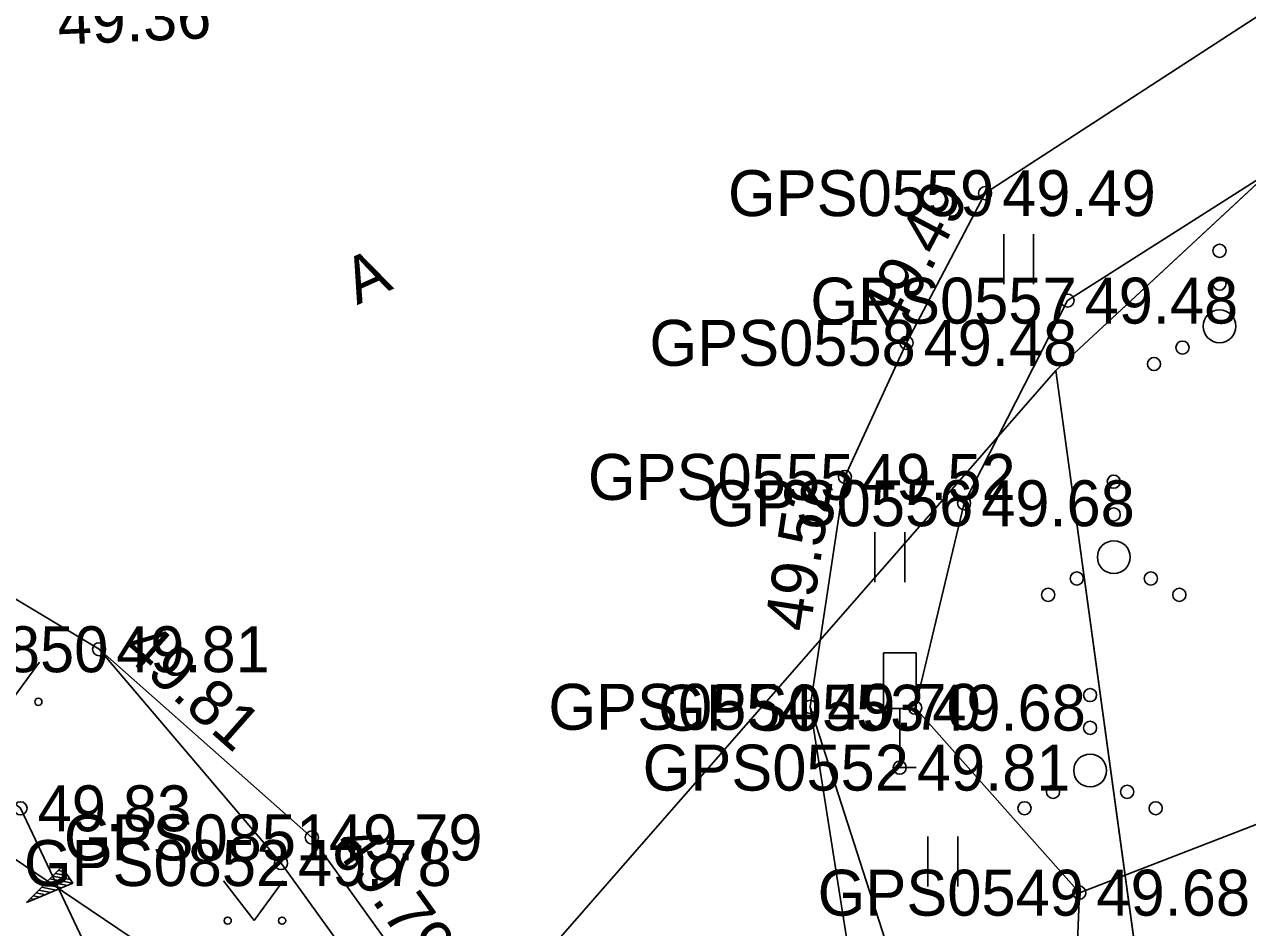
# Model space of a CAD drawing. Extents: x 551623 to 559850, y 6561220 to 6567135.
# Drawn here: x 555337.39 to 555356.04, y 6565515.38 to 6565529.14 of the extents above; entities that cross this region are included whole.
import ezdxf

# ---------------------------------------------------------------- set-up
doc = ezdxf.new("R2010")
doc.units = 0
for name, color, linetype in [('HALJASTUS', 7, 'Continuous'), ('KORGUS-EH2000', 7, 'Continuous'), ('LIIKLUS', 7, 'Continuous'), ('MOOTKORG-EH2000', 7, 'Continuous'), ('MOOTMPUNKT', 7, 'Continuous'), ('MOOTNR', 7, 'Continuous'), ('PIIR', 7, 'Continuous'), ('RELJEEF', 7, 'Continuous'), ('TEE', 7, 'Continuous')]:
    doc.layers.add(name, color=color, linetype=linetype)

msp = doc.modelspace()

# ---------------------------------------------------------------- linework, layer by layer
at = {"layer": 'HALJASTUS'}
for p, q in [((555352.324, 6565525.945), (555352.324, 6565525.183)), ((555352.779, 6565525.945), (555352.779, 6565525.183)), ((555350.36, 6565521.402), (555350.36, 6565520.641)), ((555350.815, 6565521.402), (555350.815, 6565520.641)), ((555337.177, 6565518.818), (555337.622, 6565519.424)), ((555351.166, 6565516.766), (555351.166, 6565516.005)), ((555351.621, 6565516.766), (555351.621, 6565516.005)), ((555340.429, 6565516.091), (555340.892, 6565515.484)), ((555340.892, 6565515.484), (555341.338, 6565516.091))]:
    msp.add_line(p, q, dxfattribs=at)
for points in [[(555361.377, 6565530.075), (555353.295, 6565524.933), (555351.719, 6565521.845), (555350.973, 6565518.729), (555353.476, 6565515.91)], [(555361.179, 6565518.885), (555353.476, 6565515.91), (555353.355, 6565512.94), (555355.161, 6565512.154), (555361.518, 6565514.185)]]:
    msp.add_lwpolyline(points, dxfattribs=at)
for centre, radius in [((555355.614, 6565525.692), 0.1), ((555355.614, 6565525.192), 0.1), ((555355.614, 6565524.542), 0.25), ((555355.049, 6565524.217), 0.1), ((555354.614, 6565523.967), 0.1), ((555354.001, 6565522.174), 0.1), ((555354.001, 6565521.674), 0.1), ((555354.001, 6565521.024), 0.25), ((555353.436, 6565520.699), 0.1), ((555354.566, 6565520.699), 0.1), ((555353.001, 6565520.449), 0.1), ((555355.001, 6565520.449), 0.1), ((555353.64, 6565518.922), 0.1), ((555337.604, 6565518.818), 0.055), ((555353.64, 6565518.422), 0.1), ((555353.64, 6565517.772), 0.25), ((555353.075, 6565517.447), 0.1), ((555354.205, 6565517.447), 0.1), ((555352.64, 6565517.197), 0.1), ((555354.64, 6565517.197), 0.1), ((555340.491, 6565515.484), 0.055), ((555341.32, 6565515.484), 0.055)]:
    msp.add_circle(centre, radius, dxfattribs=at)
at = {"layer": 'KORGUS-EH2000'}
for centre in [(555352.039, 6565526.571), (555353.295, 6565524.933), (555349.902, 6565522.246), (555351.719, 6565521.845), (555338.53, 6565519.62), (555341.773, 6565516.752), (555353.476, 6565515.91)]:
    msp.add_circle(centre, 0.1, dxfattribs=at)
at = {"layer": 'LIIKLUS'}
for p, q in [((555350.488, 6565519.566), (555350.488, 6565518.716)), ((555350.988, 6565519.566), (555350.488, 6565519.566)), ((555350.988, 6565519.566), (555350.988, 6565518.716)), ((555350.988, 6565518.716), (555350.488, 6565518.716)), ((555350.738, 6565518.716), (555350.738, 6565517.816)), ((555350.988, 6565517.816), (555350.738, 6565517.816))]:
    msp.add_line(p, q, dxfattribs=at)
at = {"layer": 'MOOTMPUNKT'}
for centre in [(555352.039, 6565526.571), (555353.295, 6565524.933), (555350.841, 6565524.289), (555349.902, 6565522.246), (555351.719, 6565521.845), (555338.53, 6565519.62), (555349.37, 6565518.742), (555350.973, 6565518.729), (555350.738, 6565517.816), (555337.332, 6565517.196), (555341.773, 6565516.752), (555341.304, 6565516.362), (555353.476, 6565515.91)]:
    msp.add_circle(centre, 0.1, dxfattribs=at)
at = {"layer": 'PIIR'}
for points in [[(555524.79, 6565820.16), (555464.46, 6565652.92), (555447.97, 6565611.96), (555353.12, 6565523.87), (555343.14, 6565512.46), (555302.6, 6565539.71), (555242.37, 6565583.94), (555179.42, 6565586.32), (555138.98, 6565580.6), (555121.18, 6565602.26), (555116.17, 6565610.5), (555109.96, 6565624.83), (555093.56, 6565628.47), (555079.04, 6565618.4), (555074.13, 6565607.82), (555075.34, 6565593.24), (555091.74, 6565551.94), (555171.91, 6565394.64), (555191.35, 6565341.19)], [(555392.88, 6565265.99), (555415.55, 6565372.96), (555429.08, 6565435.83), (555367.06, 6565449.68), (555351.96, 6565468.55), (555343.14, 6565512.46), (555353.12, 6565523.87), (555358.8, 6565482.45), (555368.05, 6565461.11), (555443.35, 6565442.49), (555441.38, 6565433.61), (555425.38, 6565362.45), (555399.62, 6565240.35)]]:
    msp.add_lwpolyline(points, dxfattribs=at)
for points in [[(555353.12, 6565523.87), (555447.97, 6565611.96), (555496.51, 6565604.38), (555470.4, 6565439.4), (555419.74, 6565450.66), (555368.05, 6565461.11), (555358.8, 6565482.45)], [(555153.01, 6565448.47), (555161.15, 6565451.45), (555173.66, 6565456.03), (555207.29, 6565506.14), (555287.77, 6565518.56), (555302.6, 6565539.71), (555343.14, 6565512.46), (555319.44, 6565481.04), (555323.07, 6565461.26), (555312.9, 6565433.84), (555316.84, 6565372.52), (555318.72, 6565342.57), (555320.51, 6565314.61), (555303.13, 6565302.54), (555208.78, 6565303.3), (555205.15, 6565297.11), (555200.72, 6565310.3), (555206.9, 6565339.44), (555221.23, 6565376.06), (555216.83, 6565392.35), (555207.22, 6565406.57)]]:
    msp.add_lwpolyline(points, close=True, dxfattribs=at)
at = {"layer": 'RELJEEF'}
for p, q in [((555337.421, 6565515.759), (555337.961, 6565516.304)), ((555338.011, 6565516.229), (555337.911, 6565516.249)), ((555337.971, 6565516.289), (555337.951, 6565516.289)), ((555338.131, 6565516.054), (555337.961, 6565516.304)), ((555338.131, 6565516.054), (555337.421, 6565515.759)), ((555337.961, 6565515.984), (555337.696, 6565516.034)), ((555338.046, 6565516.019), (555337.741, 6565516.079)), ((555338.131, 6565516.054), (555337.781, 6565516.119)), ((555338.091, 6565516.109), (555337.826, 6565516.164)), ((555338.051, 6565516.169), (555337.866, 6565516.204)), ((555338.131, 6565516.054), (555338.131, 6565516.054)), ((555337.631, 6565515.844), (555337.526, 6565515.864)), ((555337.711, 6565515.879), (555337.571, 6565515.909)), ((555337.796, 6565515.914), (555337.611, 6565515.949)), ((555337.746, 6565515.974), (555337.656, 6565515.994)), ((555337.881, 6565515.949), (555337.746, 6565515.974)), ((555337.461, 6565515.774), (555337.446, 6565515.779)), ((555337.546, 6565515.809), (555337.486, 6565515.824))]:
    msp.add_line(p, q, dxfattribs=at)
msp.add_lwpolyline([(555338.917, 6565513.849), (555337.332, 6565517.196), (555333.839, 6565519.972), (555330.337, 6565520.057), (555330.348, 6565519.912)], dxfattribs=at)
at = {"layer": 'TEE'}
for points in [[(555392.904, 6565448.521), (555377.792, 6565450.52), (555372.547, 6565451.424), (555369.187, 6565452.37), (555366.443, 6565453.255), (555364.23, 6565454.662), (555361.13, 6565458.083), (555357.411, 6565463.749), (555354.693, 6565470.258), (555353.748, 6565473.64), (555352.733, 6565478.362), (555351.267, 6565487.961), (555349.516, 6565498.784), (555347.141, 6565508.358), (555345.332, 6565511.802), (555341.773, 6565516.752), (555338.53, 6565519.62), (555330.669, 6565524.333), (555325.029, 6565527.171), (555324.447, 6565527.997), (555320.204, 6565530.941)], [(555356.722, 6565529.611), (555352.039, 6565526.571), (555350.841, 6565524.289), (555349.902, 6565522.246), (555349.37, 6565518.742), (555349.968, 6565514.969), (555351.498, 6565509.514), (555352.399, 6565505.44), (555355.185, 6565489.693), (555356.356, 6565481.874), (555358.536, 6565472.027), (555360.203, 6565467.288), (555362.127, 6565463.387), (555364.998, 6565459.532), (555367.923, 6565457.754), (555371.76, 6565456.513), (555378.11, 6565454.853), (555394.607, 6565452.461), (555405.849, 6565450.9), (555410.979, 6565449.812), (555416.483, 6565448.706), (555428.008, 6565446.047), (555435.457, 6565444.017), (555447.627, 6565441.445)], [(555349.516, 6565498.784), (555346.789, 6565508.206), (555344.895, 6565511.389), (555341.304, 6565516.362), (555338.53, 6565519.62)], [(555349.37, 6565518.742), (555350.702, 6565514.609), (555352.294, 6565509.808), (555353.389, 6565505.873), (555355.685, 6565489.704), (555357.745, 6565489.405), (555358.04, 6565489.451)]]:
    msp.add_lwpolyline(points, dxfattribs=at)

# ---------------------------------------------------------------- texts
at = {"layer": 'HALJASTUS'}
msp.add_text('pinnase hunnik', height=0.7, rotation=17.4286, dxfattribs=at).set_placement((555354.784, 6565513.837))
at = {"layer": 'KORGUS-EH2000'}
for s, rotation, p in [(' 49.36', 2.5046, (555337.65, 6565528.821)), (' 49.49', 62.3142, (555350.596, 6565524.201)), (' 49.52', 81.3564, (555349.325, 6565519.61)), (' 49.81', 318.5035, (555338.646, 6565519.751)), (' 49.79', 305.7174, (555341.915, 6565516.854))]:
    msp.add_text(s, height=0.7, rotation=rotation, dxfattribs=at).set_placement(p)
for s, p in [(' 49.48', (555353.295, 6565524.583)), (' 49.68', (555351.719, 6565521.495)), (' 49.68', (555353.476, 6565515.56))]:
    msp.add_text(s, height=0.7, dxfattribs=at).set_placement(p)
at = {"layer": 'MOOTKORG-EH2000'}
for s, p in [(' 49.49', (555352.039, 6565526.221)), (' 49.48', (555353.295, 6565524.583)), (' 49.48', (555350.841, 6565523.939)), (' 49.52', (555349.902, 6565521.896)), (' 49.68', (555351.719, 6565521.495)), (' 49.81', (555338.53, 6565519.27)), (' 49.70', (555349.37, 6565518.393)), (' 49.68', (555350.973, 6565518.379)), (' 49.81', (555350.738, 6565517.466)), (' 49.83', (555337.332, 6565516.846)), (' 49.79', (555341.773, 6565516.402)), (' 49.78', (555341.304, 6565516.012)), (' 49.68', (555353.476, 6565515.56))]:
    msp.add_text(s, height=0.7, dxfattribs=at).set_placement(p)
at = {"layer": 'MOOTNR'}
for s, p in [('GPS0559 ', (555348.119, 6565526.221)), ('GPS0557 ', (555349.375, 6565524.583)), ('GPS0558 ', (555346.922, 6565523.939)), ('GPS0555 ', (555345.983, 6565521.896)), ('GPS0556 ', (555347.8, 6565521.495)), ('GPS0850 ', (555334.611, 6565519.27)), ('GPS0554 ', (555345.38, 6565518.393)), ('GPS0553 ', (555347.053, 6565518.379)), ('GPS0552 ', (555346.818, 6565517.466)), ('GPS0851 ', (555337.993, 6565516.402)), ('GPS0852 ', (555337.384, 6565516.012)), ('GPS0549 ', (555349.486, 6565515.56))]:
    msp.add_text(s, height=0.7, dxfattribs=at).set_placement(p)
at = {"layer": 'TEE'}
msp.add_text('A', height=0.7, rotation=24.2113, dxfattribs=at).set_placement((555342.463, 6565524.862))

doc.saveas('drawing.dxf')
